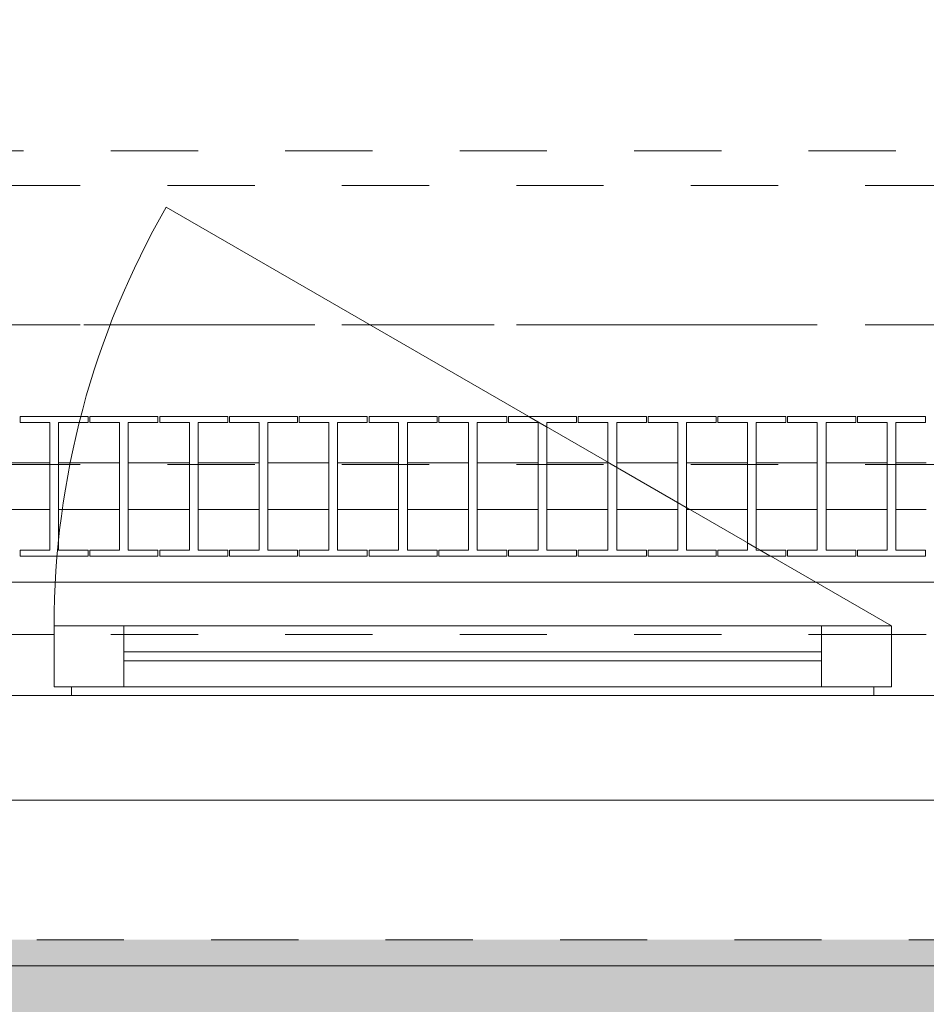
# Model space of a CAD drawing. Header units: metres. Extents: x -3.6 to 90.7, y -11.1 to 18.
# Tile 603 of 656: x 59.4 to 60.4, y -0.2 to 0.9. Entities that reach past the tile are written whole.
import ezdxf

# ---------------------------------------------------------------- set-up
doc = ezdxf.new("R2010")
doc.units = ezdxf.units.M
doc.header["$MEASUREMENT"] = 0
for name, pattern in [('Achse', [0.2, 0.1, -0.05, 0, -0.05]), ('Strichlinie doppelt', [0.546806, 0.264583, -0.105833, 0.070556, -0.105833]), ('Strichlinie eng', [0.115, 0.075, -0.04]), ('Untersicht', [0.1, 0.075, -0.025]), ('Wipeout_Contour', [1, 0, -1])]:
    doc.linetypes.add(name, pattern=pattern)
for name, color, linetype in [('152 - Bemaßung_ Beschriftung.Ausbau', 7, 'Continuous'), ('302 - Elemente.Schraffur', 7, 'Continuous'), ('451 - Universal.Achsen Raster', 7, 'Continuous'), ('603 - Struktur.Bodenplatte_ Decke Roh', 7, 'Continuous'), ('604 - Struktur.Wand Aussen', 7, 'Continuous'), ('608 - Struktur.Träger', 7, 'Continuous'), ('650 - Abdeckung.Fußboden Aufbau', 7, 'Continuous'), ('801 - HKLSE.Heizung_ Klima_ Lüftung', 7, 'Continuous'), ('Neubau_653 - Abdeckung.TB Verkofferung', 7, 'Continuous')]:
    doc.layers.add(name, color=color, linetype=linetype)
doc.styles.add('ERSTELLTER_STIL_2', font='txt')
doc.dimstyles.new('ERSTELLTER_STIL__1', dxfattribs={"dimtxt": 0.1, "dimasz": 0.0532, "dimexe": 0.18, "dimexo": 0.0625, "dimgap": 0, "dimtad": 1, "dimzin": 0, "dimdsep": 46, "dimtxsty": 'ERSTELLTER_STIL_2', "dimblk": 'ARROWHEAD_2', "dimblk1": 'ARROWHEAD_2', "dimblk2": 'ARROWHEAD_2', "dimcen": 0.09, "dimse1": 1, "dimse2": 1, "dimclrd": 7, "dimclre": 7, "dimclrt": 7, "dimazin": 0, "dimtfac": 1, "dimtdec": 4, "dimtmove": 0, "dimatfit": 3, "dimfxl": 1, "dimtolj": 1, "dimtzin": 0, "dimarcsym": 0})
doc.dimstyles.new('ERSTELLTER_STIL__2', dxfattribs={"dimtxt": 0.1, "dimasz": 0.0532, "dimexe": 0.18, "dimexo": 0.0625, "dimgap": 0, "dimtad": 1, "dimzin": 0, "dimdsep": 46, "dimtxsty": 'ERSTELLTER_STIL_2', "dimblk": 'ARROWHEAD_2', "dimblk1": 'ARROWHEAD_2', "dimblk2": 'ARROWHEAD_2', "dimcen": 0.09, "dimse1": 1, "dimse2": 1, "dimclrd": 7, "dimclre": 7, "dimclrt": 7, "dimazin": 0, "dimtfac": 1, "dimtdec": 4, "dimtmove": 2, "dimatfit": 3, "dimfxl": 1, "dimtolj": 1, "dimtzin": 0, "dimarcsym": 0})
doc.dimstyles.new('ERSTELLTER_STIL__3', dxfattribs={"dimtxt": 0.1, "dimasz": 0.0532, "dimexe": 0.18, "dimexo": 0.0625, "dimgap": 0, "dimtad": 1, "dimtih": 1, "dimtoh": 1, "dimzin": 0, "dimdsep": 46, "dimtxsty": 'ERSTELLTER_STIL_2', "dimblk": 'ARROWHEAD_2', "dimblk1": 'ARROWHEAD_2', "dimblk2": 'ARROWHEAD_2', "dimcen": 0.09, "dimse1": 1, "dimse2": 1, "dimclrd": 7, "dimclre": 7, "dimclrt": 7, "dimazin": 0, "dimtfac": 1, "dimtdec": 4, "dimtmove": 0, "dimatfit": 3, "dimfxl": 1, "dimtolj": 1, "dimtzin": 0, "dimarcsym": 0})

# ---------------------------------------------------------------- blocks, each defined once
blk = doc.blocks.new('*D352')
at = {"layer": '152 - Bemaßung_ Beschriftung.Ausbau', "color": 7, "linetype": 'Continuous', "lineweight": 5}
for p, q in [((-1.71, 0.0252), (-1.64, -0.0152)), ((-1.675, -0.145), (-1.675, 0.005)), ((-1.71, -0.1248), (-1.64, -0.1652)), ((-1.6225, -0.145), (-1.7275, -0.145)), ((-1.675, -0.1792), (-1.675, -0.145))]:
    blk.add_line(p, q, dxfattribs=at)
at = {"layer": '152 - Bemaßung_ Beschriftung.Ausbau', "color": 7, "lineweight": 5, "insert": (-1.6866, -0.1459), "char_height": 0.1, "attachment_point": 7, "rotation": 90, "style": 'ERSTELLTER_STIL_2'}
blk.add_mtext('\\A1;{\\pql;\\fArial|b0|i0|c0|p38;15}', dxfattribs=at)
blk = doc.blocks.new('ARROWHEAD_2')
at = {"color": 0, "linetype": 'Continuous', "lineweight": 0}
for p, q in [((-0.378, -0.655), (0.378, 0.655)), ((0, 0), (-1, 0))]:
    blk.add_line(p, q, dxfattribs=at)
blk = doc.blocks.new('*D353')
at = {"layer": '152 - Bemaßung_ Beschriftung.Ausbau', "color": 7, "linetype": 'Continuous', "lineweight": 5}
for p, q in [((-1.71, 0.0252), (-1.64, -0.0152)), ((-1.675, -0.145), (-1.675, 0.005))]:
    blk.add_line(p, q, dxfattribs=at)
blk = doc.blocks.new('*D362')
at = {"layer": '152 - Bemaßung_ Beschriftung.Ausbau', "color": 7, "linetype": 'Continuous', "lineweight": 5}
for p, q in [((-2.21, 0.0252), (-2.14, -0.0152)), ((-2.175, -0.145), (-2.175, 0.005)), ((-2.21, -0.1248), (-2.14, -0.1652)), ((-2.1225, -0.145), (-2.2275, -0.145)), ((-2.175, -0.1792), (-2.175, -0.145))]:
    blk.add_line(p, q, dxfattribs=at)
at = {"layer": '152 - Bemaßung_ Beschriftung.Ausbau', "color": 7, "lineweight": 5, "insert": (-2.1845, -0.1451), "char_height": 0.1, "attachment_point": 7, "rotation": 90, "style": 'ERSTELLTER_STIL_2'}
blk.add_mtext('\\A1;{\\pql;\\fArial|b0|i0|c0|p38;15}', dxfattribs=at)
blk = doc.blocks.new('*D363')
at = {"layer": '152 - Bemaßung_ Beschriftung.Ausbau', "color": 7, "linetype": 'Continuous', "lineweight": 5}
for p, q in [((-2.21, 0.2702), (-2.14, 0.2298)), ((-2.14, 0.2248), (-2.21, 0.2652)), ((-2.1225, 0.245), (-2.2275, 0.245)), ((-2.175, 0.005), (-2.175, 0.245)), ((-2.21, 0.0252), (-2.14, -0.0152)), ((-2.1225, 0.005), (-2.2275, 0.005)), ((-2.175, -0.145), (-2.175, 0.005))]:
    blk.add_line(p, q, dxfattribs=at)
at = {"layer": '152 - Bemaßung_ Beschriftung.Ausbau', "color": 7, "lineweight": 5, "insert": (-2.195, 0.0491), "char_height": 0.1, "attachment_point": 7, "rotation": 90, "style": 'ERSTELLTER_STIL_2'}
blk.add_mtext('\\A1;{\\pql;\\fArial|b0|i0|c0|p38;24}', dxfattribs=at)
blk = doc.blocks.new('*D412')
at = {"layer": '152 - Bemaßung_ Beschriftung.Ausbau', "color": 7, "linetype": 'Continuous', "lineweight": 5}
for p, q in [((58.73, -4.1125), (58.73, -4.0075)), ((61.13, -4.1125), (61.13, -4.0075)), ((58.7502, -4.025), (58.7098, -4.095)), ((61.1502, -4.025), (61.1098, -4.095)), ((58.73, -4.06), (61.13, -4.06))]:
    blk.add_line(p, q, dxfattribs=at)
at = {"layer": '152 - Bemaßung_ Beschriftung.Ausbau', "color": 7, "lineweight": 5, "char_height": 0.1, "attachment_point": 7, "style": 'ERSTELLTER_STIL_2'}
for s, insert in [('\\A1;{\\pql;\\fArial|b0|i0|c0|p38;2,40}', (59.797, -4.04)), ('\\A1;{\\pql;\\fArial|b0|i0|c0|p38;2,01}', (59.797, -4.18))]:
    blk.add_mtext(s, dxfattribs=dict(at, insert=insert))
blk = doc.blocks.new('*D450')
at = {"layer": '152 - Bemaßung_ Beschriftung.Ausbau', "color": 7, "linetype": 'Continuous', "lineweight": 5}
for p, q in [((58.205, -4.6125), (58.205, -4.5075)), ((62.035, -4.6125), (62.035, -4.5075)), ((58.2252, -4.525), (58.1848, -4.595)), ((62.0552, -4.525), (62.0148, -4.595)), ((58.205, -4.56), (62.035, -4.56))]:
    blk.add_line(p, q, dxfattribs=at)
at = {"layer": '152 - Bemaßung_ Beschriftung.Ausbau', "color": 7, "lineweight": 5, "insert": (59.9369, -4.5594), "char_height": 0.1, "attachment_point": 7, "style": 'ERSTELLTER_STIL_2'}
blk.add_mtext('\\A1;{\\pql;\\fArial|b0|i0|c0|p38;3,83\\fArial|b0|i0|c0|p38;\\A1{\\H.66x;\\S01^  ;}}', dxfattribs=at)
blk = doc.blocks.new('*D489')
at = {"layer": '152 - Bemaßung_ Beschriftung.Ausbau', "color": 7, "linetype": 'Continuous', "lineweight": 5}
for p, q in [((58.28, -5.1125), (58.28, -5.0075)), ((61.58, -5.1125), (61.58, -5.0075)), ((58.3002, -5.025), (58.2598, -5.095)), ((61.6002, -5.025), (61.5598, -5.095)), ((58.28, -5.06), (61.58, -5.06))]:
    blk.add_line(p, q, dxfattribs=at)
at = {"layer": '152 - Bemaßung_ Beschriftung.Ausbau', "color": 7, "lineweight": 5, "insert": (59.797, -5.04), "char_height": 0.1, "attachment_point": 7, "style": 'ERSTELLTER_STIL_2'}
blk.add_mtext('\\A1;{\\pql;\\fArial|b0|i0|c0|p38;3,30}', dxfattribs=at)
blk = doc.blocks.new('*D494')
at = {"layer": '152 - Bemaßung_ Beschriftung.Ausbau', "color": 7, "linetype": 'Continuous', "lineweight": 5}
for p, q in [((-0.165, -5.6125), (-0.165, -5.5075)), ((62.425, -5.6125), (62.425, -5.5075)), ((-0.1448, -5.525), (-0.1852, -5.595)), ((62.4048, -5.595), (62.4452, -5.525)), ((-0.1992, -5.56), (-0.165, -5.56)), ((-0.165, -5.56), (62.425, -5.56)), ((62.425, -5.56), (62.4593, -5.56))]:
    blk.add_line(p, q, dxfattribs=at)
at = {"layer": '152 - Bemaßung_ Beschriftung.Ausbau', "color": 7, "lineweight": 5, "insert": (30.959, -5.54), "char_height": 0.1, "attachment_point": 7, "style": 'ERSTELLTER_STIL_2'}
blk.add_mtext('\\A1;{\\pql;\\fArial|b0|i0|c0|p38;62,59}', dxfattribs=at)
blk = doc.blocks.new('*D503')
at = {"layer": '152 - Bemaßung_ Beschriftung.Ausbau', "color": 7, "linetype": 'Continuous', "lineweight": 5}
for p, q in [((63.9, 5.8252), (63.97, 5.7848)), ((63.9875, 5.805), (63.8825, 5.805)), ((63.935, 0.245), (63.935, 5.805)), ((63.9, 0.2652), (63.97, 0.2248)), ((63.9875, 0.245), (63.8825, 0.245)), ((63.935, 0.005), (63.935, 0.245))]:
    blk.add_line(p, q, dxfattribs=at)
at = {"layer": '152 - Bemaßung_ Beschriftung.Ausbau', "color": 7, "lineweight": 5, "char_height": 0.1, "attachment_point": 7, "rotation": 90, "style": 'ERSTELLTER_STIL_2'}
for s, insert in [('\\A1;{\\pql;\\fArial|b0|i0|c0|p38;12}', (63.915, 5.633)), ('\\A1;{\\pql;\\fArial|b0|i0|c0|p38;5,56}', (63.915, 2.8161))]:
    blk.add_mtext(s, dxfattribs=dict(at, insert=insert))

msp = doc.modelspace()

# ---------------------------------------------------------------- hatches: boundary and pattern name
at = {"layer": '302 - Elemente.Schraffur', "linetype": 'Continuous', "lineweight": 0, "true_color": 0x282828}
msp.add_hatch(color=250, dxfattribs=at).paths.add_polyline_path([(55.22, -3.31), (62.435, -3.31), (62.435, -0.155), (55.22, -0.155)])

# ---------------------------------------------------------------- linework, layer by layer
at = {"layer": '451 - Universal.Achsen Raster', "color": 160, "linetype": 'Strichlinie doppelt', "lineweight": 9, "true_color": 0x3232ff}
msp.add_line((64.935, 0.55), (-3.175, 0.55), dxfattribs=at)
at = {"layer": '603 - Struktur.Bodenplatte_ Decke Roh', "color": 7, "linetype": 'Continuous', "lineweight": 18, "flags": 128}
msp.add_lwpolyline([(-0.015, 0.005), (62.275, 0.005), (62.275, 13.695), (50.78, 13.695), (50.78, 13.455), (50.78, 13), (50.84, 13), (50.84, 8.585), (49.03, 8.585), (49.03, 8.725), (47.41, 8.725), (47.41, 13), (47.48, 13), (47.48, 13.455), (47.48, 13.695), (14.78, 13.695)], dxfattribs=at)
at = {"layer": '604 - Struktur.Wand Aussen', "color": 7, "linetype": 'Continuous', "lineweight": 9}
for p, q in [((58.74, 0.255), (61.12, 0.255)), ((58.83, -0.185), (61.03, -0.185))]:
    msp.add_line(p, q, dxfattribs=at)
at = {"layer": '604 - Struktur.Wand Aussen', "color": 7, "linetype": 'Strichlinie eng', "lineweight": 9}
for p, q in [((58.74, 0.255), (61.12, 0.255)), ((58.83, -0.155), (61.03, -0.155))]:
    msp.add_line(p, q, dxfattribs=at)
at = {"layer": '604 - Struktur.Wand Aussen', "color": 7, "linetype": 'Continuous', "lineweight": 13}
for p, q in [((59.45, 0.135), (59.45, 0.205)), ((59.45, 0.205), (59.53, 0.205)), ((59.53, 0.205), (60.33, 0.205)), ((59.53, 0.205), (59.53, 0.135)), ((60.33, 0.135), (60.33, 0.205)), ((60.33, 0.205), (60.41, 0.205)), ((60.41, 0.205), (60.41, 0.135)), ((59.41, 0.195), (59.43, 0.195)), ((59.43, 0.195), (59.45, 0.195)), ((59.45, 0.195), (59.45, 0.135)), ((60.41, 0.135), (60.41, 0.195)), ((60.41, 0.195), (60.43, 0.195)), ((60.43, 0.195), (60.45, 0.195)), ((59.53, 0.175), (60.33, 0.175)), ((60.33, 0.165), (59.53, 0.165)), ((59.43, 0.125), (59.39, 0.125)), ((59.47, 0.125), (59.43, 0.125)), ((59.45, 0.135), (59.47, 0.135)), ((59.53, 0.135), (59.45, 0.135)), ((59.47, 0.135), (59.47, 0.125)), ((60.39, 0.125), (59.47, 0.125)), ((60.33, 0.135), (59.53, 0.135)), ((60.41, 0.135), (60.33, 0.135)), ((60.39, 0.125), (60.39, 0.135)), ((60.39, 0.135), (60.41, 0.135)), ((60.43, 0.125), (60.39, 0.125)), ((60.47, 0.125), (60.43, 0.125))]:
    msp.add_line(p, q, dxfattribs=at)
at = {"layer": '608 - Struktur.Träger', "color": 7, "linetype": 'Untersicht', "lineweight": 13}
msp.add_line((0.38, 0.71), (61.88, 0.71), dxfattribs=at)
at = {"layer": '608 - Struktur.Träger', "color": 7, "linetype": 'Achse', "lineweight": 9}
msp.add_line((0.38, 0.55), (61.88, 0.55), dxfattribs=at)
at = {"layer": '650 - Abdeckung.Fußboden Aufbau', "color": 7, "linetype": 'Continuous', "lineweight": 13, "flags": 128}
msp.add_lwpolyline([(58.205, 5.805), (58.205, 1.01), (58.315, 1.01), (58.315, 0.255), (61.57, 0.255), (61.57, 0.71), (62.025, 0.71), (62.025, 5.19), (61.57, 5.19), (61.57, 5.805), (60.44, 5.805)], dxfattribs=at)
at = {"layer": 'Neubau_653 - Abdeckung.TB Verkofferung', "color": 1, "linetype": 'Untersicht', "lineweight": 9}
for p, q in [((51.115, 0.7495), (62.025, 0.7495)), ((51.115, 0.195), (62.025, 0.195))]:
    msp.add_line(p, q, dxfattribs=at)

# ---------------------------------------------------------------- dimensions: what is measured, and where the dimension line sits
at = {"layer": '152 - Bemaßung_ Beschriftung.Ausbau', "color": 7, "linetype": 'Continuous', "lineweight": 5}
for base, p1, p2, dimstyle, picture, middle in [((-2.175, 0.245), (62.275, 0.005), (0.69, 0.245), 'ERSTELLTER_STIL__1', '*D363', (-2.245, 0.1253)), ((-2.175, 0.005), (-0.165, -0.145), (62.275, 0.005), 'ERSTELLTER_STIL__2', '*D362', (-2.2345, -0.0689)), ((-1.675, 0.005), (-0.165, -0.145), (62.275, 0.005), 'ERSTELLTER_STIL__2', '*D352', (-1.7366, -0.0697)), ((-1.675, 0.005), (62.275025, 0.005), (-0.015, 0.005), 'ERSTELLTER_STIL__1', '*D353', (-1.7450000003, 0.001853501))]:
    dim = msp.add_linear_dim(base=base, p1=p1, p2=p2, angle=90, dimstyle=dimstyle, dxfattribs=at)
    dim.commit()
    dim.dimension.update_dxf_attribs({"geometry": picture, "text_midpoint": middle, "dimtype": 160, "text_rotation": 90})
for base, p1, p2, picture, middle in [((61.13, -4.06), (58.73, 0.125), (61.13, 0.125), '*D412', (59.9269, -3.99)), ((62.425, -5.56), (-0.165, -0.145), (62.425, -0.145), '*D494', (31.127, -5.49))]:
    dim = msp.add_linear_dim(base=base, p1=p1, p2=p2, dimstyle='ERSTELLTER_STIL__3', dxfattribs=at)
    dim.commit()
    dim.dimension.update_dxf_attribs({"geometry": picture, "text_midpoint": middle, "dimtype": 160})

# ---------------------------------------------------------------- next in the draw order: wipeouts: each hides what was drawn before it
at = {"color": 254, "linetype": 'Wipeout_Contour', "lineweight": 0, "ltscale": 14604.133506}
msp.add_wipeout([(59.25, 0.3383), (59.285, 0.3383), (59.285, 0.2917), (59.251, 0.2917), (59.251, 0.285), (59.329, 0.285), (59.329, 0.2917), (59.295, 0.2917), (59.295, 0.3383), (59.365, 0.3383), (59.365, 0.2917), (59.331, 0.2917), (59.331, 0.285), (59.409, 0.285), (59.409, 0.2917), (59.375, 0.2917), (59.375, 0.3383), (59.445, 0.3383), (59.445, 0.2917), (59.411, 0.2917), (59.411, 0.285), (59.489, 0.285), (59.489, 0.2917), (59.455, 0.2917), (59.455, 0.3383), (59.525, 0.3383), (59.525, 0.2917), (59.491, 0.2917), (59.491, 0.285), (59.569, 0.285), (59.569, 0.2917), (59.535, 0.2917), (59.535, 0.3383), (59.605, 0.3383), (59.605, 0.2917), (59.571, 0.2917), (59.571, 0.285), (59.649, 0.285), (59.649, 0.2917), (59.615, 0.2917), (59.615, 0.3383), (59.685, 0.3383), (59.685, 0.2917), (59.651, 0.2917), (59.651, 0.285), (59.729, 0.285), (59.729, 0.2917), (59.695, 0.2917), (59.695, 0.3383), (59.765, 0.3383), (59.765, 0.2917), (59.731, 0.2917), (59.731, 0.285), (59.809, 0.285), (59.809, 0.2917), (59.775, 0.2917), (59.775, 0.3383), (59.845, 0.3383), (59.845, 0.2917), (59.811, 0.2917), (59.811, 0.285), (59.889, 0.285), (59.889, 0.2917), (59.855, 0.2917), (59.855, 0.3383), (59.925, 0.3383), (59.925, 0.2917), (59.891, 0.2917), (59.891, 0.285), (59.969, 0.285), (59.969, 0.2917), (59.935, 0.2917), (59.935, 0.3383), (60.005, 0.3383), (60.005, 0.2917), (59.971, 0.2917), (59.971, 0.285), (60.049, 0.285), (60.049, 0.2917), (60.015, 0.2917), (60.015, 0.3383), (60.085, 0.3383), (60.085, 0.2917), (60.051, 0.2917), (60.051, 0.285), (60.129, 0.285), (60.129, 0.2917), (60.095, 0.2917), (60.095, 0.3383), (60.165, 0.3383), (60.165, 0.2917), (60.131, 0.2917), (60.131, 0.285), (60.209, 0.285), (60.209, 0.2917), (60.175, 0.2917), (60.175, 0.3383), (60.245, 0.3383), (60.245, 0.2917), (60.211, 0.2917), (60.211, 0.285), (60.289, 0.285), (60.289, 0.2917), (60.255, 0.2917), (60.255, 0.3383), (60.325, 0.3383), (60.325, 0.2917), (60.291, 0.2917), (60.291, 0.285), (60.369, 0.285), (60.369, 0.2917), (60.335, 0.2917), (60.335, 0.3383), (60.405, 0.3383), (60.405, 0.2917), (60.371, 0.2917), (60.371, 0.285), (60.449, 0.285), (60.449, 0.2917), (60.415, 0.2917), (60.415, 0.3383), (60.45, 0.3383), (60.45, 0.3917), (60.415, 0.3917), (60.415, 0.4383), (60.449, 0.4383), (60.449, 0.445), (60.371, 0.445), (60.371, 0.4383), (60.405, 0.4383), (60.405, 0.3917), (60.335, 0.3917), (60.335, 0.4383), (60.369, 0.4383), (60.369, 0.445), (60.291, 0.445), (60.291, 0.4383), (60.325, 0.4383), (60.325, 0.3917), (60.255, 0.3917), (60.255, 0.4383), (60.289, 0.4383), (60.289, 0.445), (60.211, 0.445), (60.211, 0.4383), (60.245, 0.4383), (60.245, 0.3917), (60.175, 0.3917), (60.175, 0.4383), (60.209, 0.4383), (60.209, 0.445), (60.131, 0.445), (60.131, 0.4383), (60.165, 0.4383), (60.165, 0.3917), (60.095, 0.3917), (60.095, 0.4383), (60.129, 0.4383), (60.129, 0.445), (60.051, 0.445), (60.051, 0.4383), (60.085, 0.4383), (60.085, 0.3917), (60.015, 0.3917), (60.015, 0.4383), (60.049, 0.4383), (60.049, 0.445), (59.971, 0.445), (59.971, 0.4383), (60.005, 0.4383), (60.005, 0.3917), (59.935, 0.3917), (59.935, 0.4383), (59.969, 0.4383), (59.969, 0.445), (59.891, 0.445), (59.891, 0.4383), (59.925, 0.4383), (59.925, 0.3917), (59.855, 0.3917), (59.855, 0.4383), (59.889, 0.4383), (59.889, 0.445), (59.811, 0.445), (59.811, 0.4383), (59.845, 0.4383), (59.845, 0.3917), (59.775, 0.3917), (59.775, 0.4383), (59.809, 0.4383), (59.809, 0.445), (59.731, 0.445), (59.731, 0.4383), (59.765, 0.4383), (59.765, 0.3917), (59.695, 0.3917), (59.695, 0.4383), (59.729, 0.4383), (59.729, 0.445), (59.651, 0.445), (59.651, 0.4383), (59.685, 0.4383), (59.685, 0.3917), (59.615, 0.3917), (59.615, 0.4383), (59.649, 0.4383), (59.649, 0.445), (59.571, 0.445), (59.571, 0.4383), (59.605, 0.4383), (59.605, 0.3917), (59.535, 0.3917), (59.535, 0.4383), (59.569, 0.4383), (59.569, 0.445), (59.491, 0.445), (59.491, 0.4383), (59.525, 0.4383), (59.525, 0.3917), (59.455, 0.3917), (59.455, 0.4383), (59.489, 0.4383), (59.489, 0.445), (59.411, 0.445), (59.411, 0.4383), (59.445, 0.4383), (59.445, 0.3917), (59.375, 0.3917), (59.375, 0.4383), (59.409, 0.4383), (59.409, 0.445), (59.331, 0.445), (59.331, 0.4383), (59.365, 0.4383), (59.365, 0.3917), (59.295, 0.3917), (59.295, 0.4383), (59.329, 0.4383), (59.329, 0.445), (59.251, 0.445), (59.251, 0.4383), (59.285, 0.4383), (59.285, 0.3917), (59.25, 0.3917)], dxfattribs=at).dxf.layer = '801 - HKLSE.Heizung_ Klima_ Lüftung'

# ---------------------------------------------------------------- next in the draw order: linework, layer by layer
at = {"layer": '604 - Struktur.Wand Aussen', "color": 7, "linetype": 'Continuous', "lineweight": 9}
msp.add_line((60.41, 0.205), (59.5786, 0.685), dxfattribs=at)
msp.add_arc((60.41, 0.205), 0.96, 150, 180, dxfattribs=at)
at = {"layer": '608 - Struktur.Träger', "color": 7, "linetype": 'Untersicht', "lineweight": 13}
msp.add_line((0.38, 0.39), (61.88, 0.39), dxfattribs=at)
at = {"layer": '801 - HKLSE.Heizung_ Klima_ Lüftung', "color": 7, "linetype": 'Continuous', "lineweight": 5}
for p, q in [((59.411, 0.445), (59.489, 0.445)), ((59.411, 0.445), (59.489, 0.445)), ((59.411, 0.4383), (59.411, 0.445)), ((59.489, 0.445), (59.489, 0.4383)), ((59.489, 0.445), (59.489, 0.4383)), ((59.491, 0.445), (59.569, 0.445)), ((59.491, 0.445), (59.569, 0.445)), ((59.491, 0.4383), (59.491, 0.445)), ((59.569, 0.445), (59.569, 0.4383)), ((59.571, 0.445), (59.649, 0.445)), ((59.571, 0.4383), (59.571, 0.445)), ((59.571, 0.445), (59.649, 0.445)), ((59.571, 0.4383), (59.571, 0.445)), ((59.649, 0.445), (59.649, 0.4383)), ((59.649, 0.445), (59.649, 0.4383)), ((59.651, 0.445), (59.729, 0.445)), ((59.651, 0.445), (59.729, 0.445)), ((59.651, 0.4383), (59.651, 0.445)), ((59.729, 0.445), (59.729, 0.4383)), ((59.731, 0.445), (59.809, 0.445)), ((59.731, 0.4383), (59.731, 0.445)), ((59.731, 0.445), (59.809, 0.445)), ((59.731, 0.4383), (59.731, 0.445)), ((59.809, 0.445), (59.809, 0.4383)), ((59.811, 0.445), (59.889, 0.445)), ((59.811, 0.445), (59.889, 0.445)), ((59.811, 0.4383), (59.811, 0.445)), ((59.889, 0.445), (59.889, 0.4383)), ((59.889, 0.445), (59.889, 0.4383)), ((59.891, 0.445), (59.969, 0.445)), ((59.891, 0.445), (59.969, 0.445)), ((59.891, 0.4383), (59.891, 0.445)), ((59.969, 0.445), (59.969, 0.4383)), ((59.969, 0.445), (59.969, 0.4383)), ((59.971, 0.445), (60.049, 0.445)), ((59.971, 0.4383), (59.971, 0.445)), ((59.971, 0.445), (60.049, 0.445)), ((59.971, 0.4383), (59.971, 0.445)), ((60.049, 0.445), (60.049, 0.4383)), ((60.051, 0.445), (60.129, 0.445)), ((60.051, 0.445), (60.129, 0.445)), ((60.051, 0.4383), (60.051, 0.445)), ((60.129, 0.445), (60.129, 0.4383)), ((60.131, 0.445), (60.209, 0.445)), ((60.131, 0.445), (60.209, 0.445)), ((60.131, 0.4383), (60.131, 0.445)), ((60.209, 0.445), (60.209, 0.4383)), ((60.209, 0.445), (60.209, 0.4383)), ((60.211, 0.445), (60.289, 0.445)), ((60.211, 0.4383), (60.211, 0.445)), ((60.211, 0.445), (60.289, 0.445)), ((60.211, 0.4383), (60.211, 0.445)), ((60.289, 0.445), (60.289, 0.4383)), ((60.291, 0.445), (60.369, 0.445)), ((60.291, 0.4383), (60.291, 0.445)), ((60.291, 0.445), (60.369, 0.445)), ((60.291, 0.4383), (60.291, 0.445)), ((60.369, 0.445), (60.369, 0.4383)), ((60.369, 0.445), (60.369, 0.4383)), ((60.371, 0.445), (60.449, 0.445)), ((60.371, 0.4383), (60.371, 0.445)), ((60.371, 0.445), (60.449, 0.445)), ((60.371, 0.4383), (60.371, 0.445)), ((60.449, 0.445), (60.449, 0.4383)), ((59.445, 0.4383), (59.411, 0.4383)), ((59.445, 0.2917), (59.445, 0.4383)), ((59.489, 0.4383), (59.455, 0.4383)), ((59.455, 0.4383), (59.455, 0.2917)), ((59.525, 0.4383), (59.491, 0.4383)), ((59.525, 0.2917), (59.525, 0.4383)), ((59.569, 0.4383), (59.535, 0.4383)), ((59.535, 0.4383), (59.535, 0.2917)), ((59.605, 0.4383), (59.571, 0.4383)), ((59.605, 0.2917), (59.605, 0.4383)), ((59.649, 0.4383), (59.615, 0.4383)), ((59.615, 0.4383), (59.615, 0.2917)), ((59.685, 0.4383), (59.651, 0.4383)), ((59.685, 0.2917), (59.685, 0.4383)), ((59.729, 0.4383), (59.695, 0.4383)), ((59.695, 0.4383), (59.695, 0.2917)), ((59.765, 0.4383), (59.731, 0.4383)), ((59.765, 0.2917), (59.765, 0.4383)), ((59.809, 0.4383), (59.775, 0.4383)), ((59.775, 0.4383), (59.775, 0.2917)), ((59.845, 0.4383), (59.811, 0.4383)), ((59.845, 0.2917), (59.845, 0.4383)), ((59.889, 0.4383), (59.855, 0.4383)), ((59.855, 0.4383), (59.855, 0.2917)), ((59.925, 0.4383), (59.891, 0.4383)), ((59.925, 0.2917), (59.925, 0.4383)), ((59.969, 0.4383), (59.935, 0.4383)), ((59.935, 0.4383), (59.935, 0.2917)), ((60.005, 0.4383), (59.971, 0.4383)), ((60.005, 0.2917), (60.005, 0.4383)), ((60.049, 0.4383), (60.015, 0.4383)), ((60.015, 0.4383), (60.015, 0.2917)), ((60.085, 0.4383), (60.051, 0.4383)), ((60.085, 0.2917), (60.085, 0.4383)), ((60.129, 0.4383), (60.095, 0.4383)), ((60.095, 0.4383), (60.095, 0.2917)), ((60.165, 0.4383), (60.131, 0.4383)), ((60.165, 0.2917), (60.165, 0.4383)), ((60.209, 0.4383), (60.175, 0.4383)), ((60.175, 0.4383), (60.175, 0.2917)), ((60.245, 0.4383), (60.211, 0.4383)), ((60.245, 0.2917), (60.245, 0.4383)), ((60.289, 0.4383), (60.255, 0.4383)), ((60.255, 0.4383), (60.255, 0.2917)), ((60.325, 0.4383), (60.291, 0.4383)), ((60.325, 0.2917), (60.325, 0.4383)), ((60.369, 0.4383), (60.335, 0.4383)), ((60.335, 0.4383), (60.335, 0.2917)), ((60.405, 0.4383), (60.371, 0.4383)), ((60.405, 0.2917), (60.405, 0.4383)), ((60.449, 0.4383), (60.415, 0.4383)), ((60.415, 0.4383), (60.415, 0.2917)), ((59.375, 0.3917), (59.445, 0.3917)), ((59.455, 0.3917), (59.525, 0.3917)), ((59.535, 0.3917), (59.605, 0.3917)), ((59.615, 0.3917), (59.685, 0.3917)), ((59.695, 0.3917), (59.765, 0.3917)), ((59.775, 0.3917), (59.845, 0.3917)), ((59.855, 0.3917), (59.925, 0.3917)), ((59.935, 0.3917), (60.005, 0.3917)), ((60.015, 0.3917), (60.085, 0.3917)), ((60.095, 0.3917), (60.165, 0.3917)), ((60.175, 0.3917), (60.245, 0.3917)), ((60.255, 0.3917), (60.325, 0.3917)), ((60.335, 0.3917), (60.405, 0.3917)), ((60.415, 0.3917), (60.45, 0.3917)), ((59.375, 0.3383), (59.445, 0.3383)), ((59.455, 0.3383), (59.525, 0.3383)), ((59.535, 0.3383), (59.605, 0.3383)), ((59.615, 0.3383), (59.685, 0.3383)), ((59.695, 0.3383), (59.765, 0.3383)), ((59.775, 0.3383), (59.845, 0.3383)), ((59.855, 0.3383), (59.925, 0.3383)), ((59.935, 0.3383), (60.005, 0.3383)), ((60.015, 0.3383), (60.085, 0.3383)), ((60.095, 0.3383), (60.165, 0.3383)), ((60.175, 0.3383), (60.245, 0.3383)), ((60.255, 0.3383), (60.325, 0.3383)), ((60.335, 0.3383), (60.405, 0.3383)), ((60.415, 0.3383), (60.45, 0.3383)), ((59.411, 0.285), (59.411, 0.2917)), ((59.411, 0.2917), (59.445, 0.2917)), ((59.489, 0.285), (59.411, 0.285)), ((59.455, 0.2917), (59.489, 0.2917)), ((59.489, 0.2917), (59.489, 0.285)), ((59.489, 0.2917), (59.489, 0.285)), ((59.491, 0.285), (59.491, 0.2917)), ((59.491, 0.2917), (59.525, 0.2917)), ((59.569, 0.285), (59.491, 0.285)), ((59.535, 0.2917), (59.569, 0.2917)), ((59.569, 0.2917), (59.569, 0.285)), ((59.571, 0.285), (59.571, 0.2917)), ((59.571, 0.285), (59.571, 0.2917)), ((59.571, 0.2917), (59.605, 0.2917)), ((59.649, 0.285), (59.571, 0.285)), ((59.615, 0.2917), (59.649, 0.2917)), ((59.649, 0.2917), (59.649, 0.285)), ((59.649, 0.2917), (59.649, 0.285)), ((59.651, 0.285), (59.651, 0.2917)), ((59.651, 0.2917), (59.685, 0.2917)), ((59.729, 0.285), (59.651, 0.285)), ((59.695, 0.2917), (59.729, 0.2917)), ((59.729, 0.2917), (59.729, 0.285)), ((59.731, 0.285), (59.731, 0.2917)), ((59.731, 0.285), (59.731, 0.2917)), ((59.731, 0.2917), (59.765, 0.2917)), ((59.809, 0.285), (59.731, 0.285)), ((59.775, 0.2917), (59.809, 0.2917)), ((59.809, 0.2917), (59.809, 0.285)), ((59.811, 0.285), (59.811, 0.2917)), ((59.811, 0.2917), (59.845, 0.2917)), ((59.889, 0.285), (59.811, 0.285)), ((59.855, 0.2917), (59.889, 0.2917)), ((59.889, 0.2917), (59.889, 0.285)), ((59.889, 0.2917), (59.889, 0.285)), ((59.891, 0.285), (59.891, 0.2917)), ((59.891, 0.2917), (59.925, 0.2917)), ((59.969, 0.285), (59.891, 0.285)), ((59.935, 0.2917), (59.969, 0.2917)), ((59.969, 0.2917), (59.969, 0.285)), ((59.969, 0.2917), (59.969, 0.285)), ((59.971, 0.285), (59.971, 0.2917)), ((59.971, 0.285), (59.971, 0.2917)), ((59.971, 0.2917), (60.005, 0.2917)), ((60.049, 0.285), (59.971, 0.285)), ((60.015, 0.2917), (60.049, 0.2917)), ((60.049, 0.2917), (60.049, 0.285)), ((60.051, 0.285), (60.051, 0.2917)), ((60.051, 0.2917), (60.085, 0.2917)), ((60.129, 0.285), (60.051, 0.285)), ((60.095, 0.2917), (60.129, 0.2917)), ((60.129, 0.2917), (60.129, 0.285)), ((60.131, 0.285), (60.131, 0.2917)), ((60.131, 0.2917), (60.165, 0.2917)), ((60.209, 0.285), (60.131, 0.285)), ((60.175, 0.2917), (60.209, 0.2917)), ((60.209, 0.2917), (60.209, 0.285)), ((60.209, 0.2917), (60.209, 0.285)), ((60.211, 0.285), (60.211, 0.2917)), ((60.211, 0.285), (60.211, 0.2917)), ((60.211, 0.2917), (60.245, 0.2917)), ((60.289, 0.285), (60.211, 0.285)), ((60.255, 0.2917), (60.289, 0.2917)), ((60.289, 0.2917), (60.289, 0.285)), ((60.291, 0.285), (60.291, 0.2917)), ((60.291, 0.285), (60.291, 0.2917)), ((60.291, 0.2917), (60.325, 0.2917)), ((60.369, 0.285), (60.291, 0.285)), ((60.335, 0.2917), (60.369, 0.2917)), ((60.369, 0.2917), (60.369, 0.285)), ((60.369, 0.2917), (60.369, 0.285)), ((60.371, 0.285), (60.371, 0.2917)), ((60.371, 0.285), (60.371, 0.2917)), ((60.371, 0.2917), (60.405, 0.2917)), ((60.449, 0.285), (60.371, 0.285)), ((60.415, 0.2917), (60.449, 0.2917)), ((60.449, 0.2917), (60.449, 0.285))]:
    msp.add_line(p, q, dxfattribs=at)

# ---------------------------------------------------------------- next in the draw order: dimensions: what is measured, and where the dimension line sits
at = {"layer": '152 - Bemaßung_ Beschriftung.Ausbau', "color": 7, "linetype": 'Continuous', "lineweight": 5}
dim = msp.add_linear_dim(base=(63.935, 5.805), p1=(62.035, 0.245), p2=(59.8925, 5.805), angle=90, dimstyle='ERSTELLTER_STIL__1', dxfattribs=at)
dim.commit()
dim.dimension.update_dxf_attribs({"geometry": '*D503', "text_midpoint": (63.865, 2.946), "dimtype": 160, "text_rotation": 90})
for base, p1, p2, picture, middle in [((62.035, -4.56), (58.205, 3.2522), (62.035, 0.245), '*D450', (60.2399, -4.49)), ((61.58, -5.06), (58.28, 0.7), (61.58, 0.7), '*D489', (59.9268, -4.99))]:
    dim = msp.add_linear_dim(base=base, p1=p1, p2=p2, dimstyle='ERSTELLTER_STIL__3', dxfattribs=at)
    dim.commit()
    dim.dimension.update_dxf_attribs({"geometry": picture, "text_midpoint": middle, "dimtype": 160})

doc.saveas('drawing.dxf')
